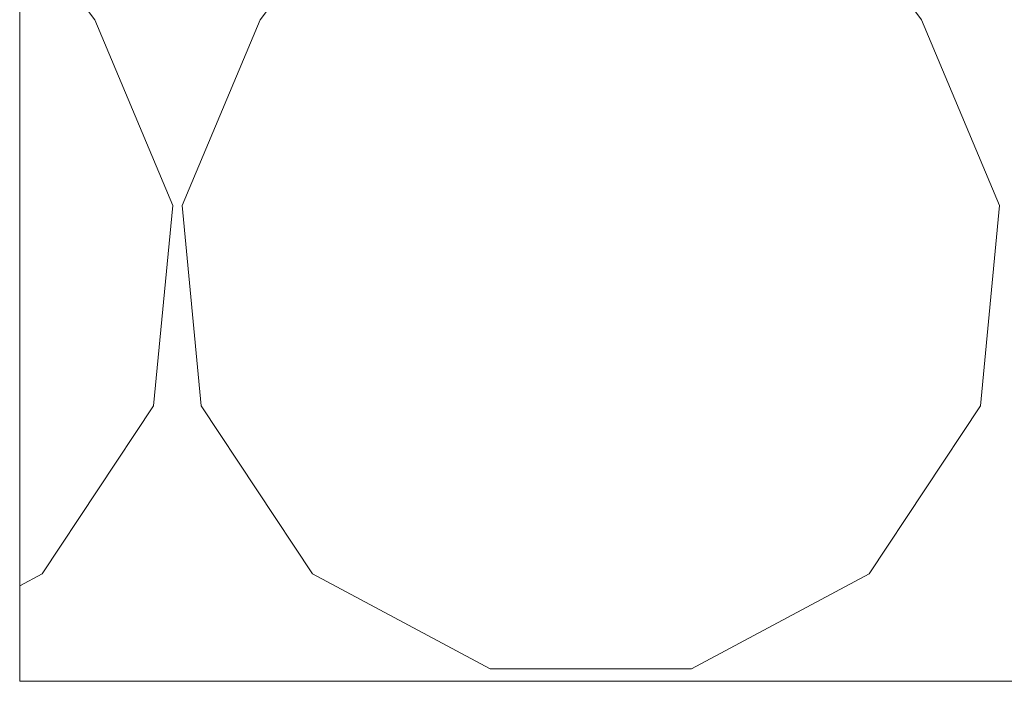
# Model space of a CAD drawing. Header units: metres. Extents: x -3.6 to 84.5, y -11 to 16.8.
# Tile 565 of 656: x 61.6337 to 61.7145, y -0.145 to -0.0907. Entities that reach past the tile are written whole.
import ezdxf

# ---------------------------------------------------------------- set-up
doc = ezdxf.new("R2010")
doc.units = ezdxf.units.M
doc.header["$MEASUREMENT"] = 0
doc.linetypes.add('Wipeout_Contour', pattern=[1, 0, -1])
doc.layers.add('302 - Elemente.Schraffur', color=7, linetype='Continuous')

# ---------------------------------------------------------------- blocks, each defined once
blk = doc.blocks.new('*X3')
at = {"layer": '302 - Elemente.Schraffur', "color": 7, "linetype": 'Continuous', "lineweight": 5}
for p, q in [((61.653384, -0.090705), (61.673745, -0.063557)), ((61.70768, -0.090705), (61.687319, -0.063557)), ((61.63981, -0.090705), (61.633652, -0.082494)), ((61.646209, -0.105946), (61.63981, -0.090705)), ((61.653384, -0.090705), (61.646986, -0.105946)), ((61.714078, -0.105946), (61.70768, -0.090705)), ((61.644648, -0.122402), (61.646209, -0.105946)), ((61.646986, -0.105946), (61.648547, -0.122402)), ((61.712517, -0.122402), (61.714078, -0.105946)), ((61.635497, -0.136168), (61.644648, -0.122402)), ((61.648547, -0.122402), (61.657698, -0.136168)), ((61.703366, -0.136168), (61.712517, -0.122402)), ((61.633652, -0.137157), (61.635497, -0.136168)), ((61.657698, -0.136168), (61.672267, -0.143978)), ((61.688797, -0.143978), (61.703366, -0.136168)), ((61.672267, -0.143978), (61.688797, -0.143978))]:
    blk.add_line(p, q, dxfattribs=at)

msp = doc.modelspace()

# ---------------------------------------------------------------- wipeouts: each hides what was drawn before it
at = {"color": 254, "linetype": 'Wipeout_Contour', "lineweight": 0, "ltscale": 247.787083}
msp.add_wipeout([(61.633652, -0.005), (61.633652, -0.145), (62.255676, -0.145), (62.255676, -0.005)], dxfattribs=at).dxf.layer = '302 - Elemente.Schraffur'

# ---------------------------------------------------------------- next in the draw order: linework, layer by layer
at = {"layer": '302 - Elemente.Schraffur', "color": 7, "linetype": 'Continuous', "lineweight": 9, "flags": 128}
msp.add_lwpolyline([(61.633652, -0.005), (61.633652, -0.145), (62.255676, -0.145), (62.255676, -0.005)], close=True, dxfattribs=at)

# ---------------------------------------------------------------- next in the draw order: block references
at = {"layer": '302 - Elemente.Schraffur', "color": 7, "linetype": 'Continuous', "lineweight": 5}
msp.add_blockref('*X3', (0, 0), dxfattribs=at)

doc.saveas('drawing.dxf')
